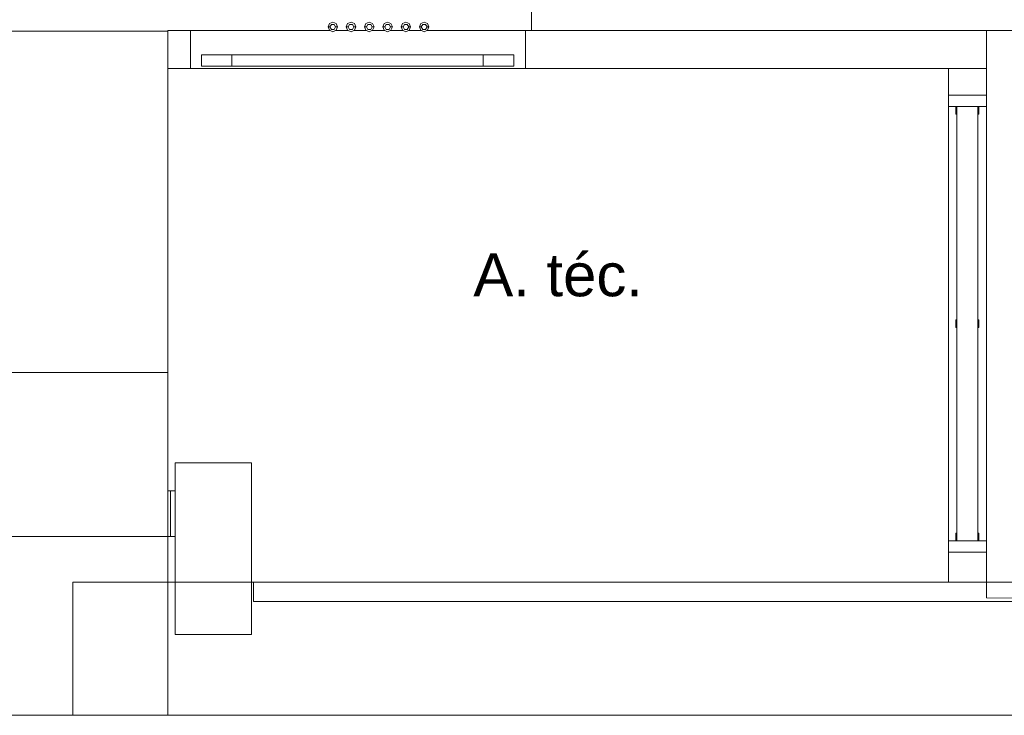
# Model space of a CAD drawing. Header units: millimetres. Extents: x -261 to 187, y -214 to 106.
# Tile 526 of 656: x -212.46 to -209.87, y 0.15 to 1.98. Entities that reach past the tile are written whole.
import ezdxf

# ---------------------------------------------------------------- set-up
doc = ezdxf.new("R2010")
doc.units = ezdxf.units.MM
doc.header["$LTSCALE"] = 0.005
doc.header["$MEASUREMENT"] = 0
doc.linetypes.add('NULL', pattern=[0])
for name, color, linetype, lineweight in [('Ambiente-Textos', 9, 'Continuous', 5), ('IFC-Elemento construtivo genérico-Contorno', 9, 'Continuous', 5), ('IFC-Janela-Contorno', 9, 'Continuous', 5), ('IFC-Laje-Contorno', 9, 'Continuous', 5), ('IFC-Parede padrão-Contorno', 9, 'Continuous', 5), ('IFC-Parede-Contorno', 9, 'Continuous', 5), ('IFC-Pilar-Contorno', 9, 'Continuous', 5), ('IFC-Porta-Contorno', 9, 'Continuous', 5), ('IFC-Viga-Contorno', 9, 'Continuous', 5)]:
    doc.layers.add(name, color=color, linetype=linetype, lineweight=lineweight)
doc.styles.add('Arial', font='arial.ttf')

msp = doc.modelspace()

# ---------------------------------------------------------------- linework, layer by layer
at = {"layer": 'IFC-Elemento construtivo genérico-Contorno', "lineweight": 5}
for p, q in [((-211.6457, 1.9684), (-211.6369, 1.9721)), ((-211.6369, 1.9721), (-211.628, 1.9684)), ((-211.5977, 1.9684), (-211.5888, 1.9721)), ((-211.5888, 1.9721), (-211.5799, 1.9684)), ((-211.5496, 1.9684), (-211.5407, 1.9721)), ((-211.5407, 1.9721), (-211.5319, 1.9684)), ((-211.5015, 1.9684), (-211.4926, 1.9721)), ((-211.4926, 1.9721), (-211.4838, 1.9684)), ((-211.4534, 1.9684), (-211.4445, 1.9721)), ((-211.4445, 1.9721), (-211.4357, 1.9684)), ((-211.4053, 1.9684), (-211.3964, 1.9721)), ((-211.3964, 1.9721), (-211.3876, 1.9684)), ((-211.6494, 1.9596), (-211.6457, 1.9684)), ((-211.6494, 1.9596), (-211.6444, 1.9596)), ((-211.6494, 1.9596), (-211.6457, 1.9507)), ((-211.6457, 1.9507), (-211.6369, 1.947)), ((-211.6444, 1.9596), (-211.6406, 1.9661)), ((-211.6444, 1.9596), (-211.6406, 1.953)), ((-211.6406, 1.9661), (-211.6331, 1.9661)), ((-211.6406, 1.953), (-211.6331, 1.953)), ((-211.6369, 1.947), (-211.628, 1.9507)), ((-211.6331, 1.9661), (-211.6294, 1.9596)), ((-211.6331, 1.953), (-211.6294, 1.9596)), ((-211.6294, 1.9596), (-211.6244, 1.9596)), ((-211.628, 1.9684), (-211.6244, 1.9596)), ((-211.628, 1.9507), (-211.6244, 1.9596)), ((-211.6013, 1.9596), (-211.5977, 1.9684)), ((-211.6013, 1.9596), (-211.5963, 1.9596)), ((-211.6013, 1.9596), (-211.5977, 1.9507)), ((-211.5977, 1.9507), (-211.5888, 1.947)), ((-211.5963, 1.9596), (-211.5926, 1.9661)), ((-211.5963, 1.9596), (-211.5926, 1.953)), ((-211.5926, 1.9661), (-211.585, 1.9661)), ((-211.5926, 1.953), (-211.585, 1.953)), ((-211.5888, 1.947), (-211.5799, 1.9507)), ((-211.585, 1.9661), (-211.5813, 1.9596)), ((-211.585, 1.953), (-211.5813, 1.9596)), ((-211.5813, 1.9596), (-211.5763, 1.9596)), ((-211.5799, 1.9684), (-211.5763, 1.9596)), ((-211.5799, 1.9507), (-211.5763, 1.9596)), ((-211.5532, 1.9596), (-211.5496, 1.9684)), ((-211.5532, 1.9596), (-211.5482, 1.9596)), ((-211.5532, 1.9596), (-211.5496, 1.9507)), ((-211.5496, 1.9507), (-211.5407, 1.947)), ((-211.5482, 1.9596), (-211.5445, 1.9661)), ((-211.5482, 1.9596), (-211.5445, 1.953)), ((-211.5445, 1.9661), (-211.537, 1.9661)), ((-211.5445, 1.953), (-211.537, 1.953)), ((-211.5407, 1.947), (-211.5319, 1.9507)), ((-211.537, 1.9661), (-211.5332, 1.9596)), ((-211.537, 1.953), (-211.5332, 1.9596)), ((-211.5332, 1.9596), (-211.5282, 1.9596)), ((-211.5319, 1.9684), (-211.5282, 1.9596)), ((-211.5319, 1.9507), (-211.5282, 1.9596)), ((-211.5051, 1.9596), (-211.5015, 1.9684)), ((-211.5051, 1.9596), (-211.5001, 1.9596)), ((-211.5051, 1.9596), (-211.5015, 1.9507)), ((-211.5015, 1.9507), (-211.4926, 1.947)), ((-211.5001, 1.9596), (-211.4964, 1.9661)), ((-211.5001, 1.9596), (-211.4964, 1.953)), ((-211.4964, 1.9661), (-211.4889, 1.9661)), ((-211.4964, 1.953), (-211.4889, 1.953)), ((-211.4926, 1.947), (-211.4838, 1.9507)), ((-211.4889, 1.9661), (-211.4851, 1.9596)), ((-211.4889, 1.953), (-211.4851, 1.9596)), ((-211.4851, 1.9596), (-211.4801, 1.9596)), ((-211.4838, 1.9684), (-211.4801, 1.9596)), ((-211.4838, 1.9507), (-211.4801, 1.9596)), ((-211.457, 1.9596), (-211.4534, 1.9684)), ((-211.457, 1.9596), (-211.452, 1.9596)), ((-211.457, 1.9596), (-211.4534, 1.9507)), ((-211.4534, 1.9507), (-211.4445, 1.947)), ((-211.452, 1.9596), (-211.4483, 1.9661)), ((-211.452, 1.9596), (-211.4483, 1.953)), ((-211.4483, 1.9661), (-211.4408, 1.9661)), ((-211.4483, 1.953), (-211.4408, 1.953)), ((-211.4445, 1.947), (-211.4357, 1.9507)), ((-211.4408, 1.9661), (-211.437, 1.9596)), ((-211.4408, 1.953), (-211.437, 1.9596)), ((-211.437, 1.9596), (-211.432, 1.9596)), ((-211.4357, 1.9684), (-211.432, 1.9596)), ((-211.4357, 1.9507), (-211.432, 1.9596)), ((-211.409, 1.9596), (-211.4053, 1.9684)), ((-211.409, 1.9596), (-211.4039, 1.9596)), ((-211.409, 1.9596), (-211.4053, 1.9507)), ((-211.4053, 1.9507), (-211.3964, 1.947)), ((-211.4039, 1.9596), (-211.4002, 1.9661)), ((-211.4039, 1.9596), (-211.4002, 1.953)), ((-211.4002, 1.9661), (-211.3927, 1.9661)), ((-211.4002, 1.953), (-211.3927, 1.953)), ((-211.3964, 1.947), (-211.3876, 1.9507)), ((-211.3927, 1.9661), (-211.3889, 1.9596)), ((-211.3927, 1.953), (-211.3889, 1.9596)), ((-211.3889, 1.9596), (-211.3839, 1.9596)), ((-211.3876, 1.9684), (-211.3839, 1.9596)), ((-211.3876, 1.9507), (-211.3839, 1.9596))]:
    msp.add_line(p, q, dxfattribs=at)
at = {"layer": 'IFC-Janela-Contorno', "lineweight": 5}
for p, q in [((-210.0173, 1.7798), (-209.9836, 1.7798)), ((-210.0173, 1.7695), (-210.0173, 1.7798)), ((-210.0173, 1.7498), (-210.0173, 1.7695)), ((-209.9836, 1.7798), (-209.9171, 1.7798)), ((-209.9171, 1.7695), (-209.9171, 1.7798)), ((-209.9171, 1.7498), (-209.9171, 1.7695)), ((-210.0173, 1.7498), (-209.9501, 1.7498)), ((-209.9973, 1.7433), (-209.9973, 1.7498)), ((-209.9973, 1.7297), (-209.9973, 1.7433)), ((-209.9948, 0.6076), (-209.9948, 1.7498)), ((-209.9948, 1.7498), (-209.9397, 1.7498)), ((-209.9567, 1.7498), (-209.9372, 1.7498)), ((-209.9501, 1.7498), (-209.9171, 1.7498)), ((-209.9397, 0.6076), (-209.9397, 1.7498)), ((-209.9372, 1.7362), (-209.9372, 1.7498)), ((-209.9372, 1.7297), (-209.9372, 1.7362)), ((-209.9973, 1.7297), (-209.9948, 1.7297)), ((-209.9397, 1.7297), (-209.9372, 1.7297)), ((-209.9973, 1.1887), (-209.9948, 1.1887)), ((-209.9973, 1.1822), (-209.9973, 1.1887)), ((-209.9973, 1.1687), (-209.9973, 1.1822)), ((-209.9973, 1.1687), (-209.9948, 1.1687)), ((-209.9397, 1.1887), (-209.9372, 1.1887)), ((-209.9397, 1.1687), (-209.9372, 1.1687)), ((-209.9372, 1.1752), (-209.9372, 1.1887)), ((-209.9372, 1.1687), (-209.9372, 1.1752)), ((-209.9973, 0.6276), (-209.9948, 0.6276)), ((-209.9973, 0.6211), (-209.9973, 0.6276)), ((-209.9397, 0.6276), (-209.9372, 0.6276)), ((-209.9372, 0.6141), (-209.9372, 0.6276)), ((-210.0173, 0.5878), (-210.0173, 0.6076)), ((-210.0173, 0.6076), (-209.9948, 0.6076)), ((-209.9973, 0.6076), (-209.9973, 0.6211)), ((-209.9973, 0.6076), (-209.9948, 0.6076)), ((-209.9948, 0.6076), (-209.9397, 0.6076)), ((-209.9397, 0.6076), (-209.9171, 0.6076)), ((-209.9372, 0.6076), (-209.9372, 0.6141)), ((-209.9171, 0.5878), (-209.9171, 0.6076)), ((-210.0173, 0.5775), (-210.0173, 0.5878)), ((-210.0173, 0.5775), (-209.9508, 0.5775)), ((-209.9171, 0.5775), (-209.9171, 0.5878))]:
    msp.add_line(p, q, dxfattribs=at)
at = {"layer": 'IFC-Laje-Contorno', "lineweight": 5}
for p, q in [((-211.1144, 1.9502), (-211.1144, 3.6542)), ((-211.1144, 1.9502), (-204.8404, 1.9502)), ((-209.9171, 0.4576), (-209.9171, 1.9502)), ((-212.0111, 1.85), (-211.1294, 1.85)), ((-211.8508, 0.4988), (-210.0891, 0.4988)), ((-209.9171, 0.4576), (-208.7243, 0.4443))]:
    msp.add_line(p, q, dxfattribs=at)
at = {"layer": 'IFC-Parede padrão-Contorno', "lineweight": 5}
for p, q in [((-212.0704, 1.9502), (-212.0457, 1.9502)), ((-212.0704, 1.8843), (-212.0704, 1.9502)), ((-212.0457, 1.9502), (-212.0111, 1.9502)), ((-212.0111, 1.9502), (-211.6444, 1.9502)), ((-212.0111, 1.85), (-212.0111, 1.9502)), ((-212.0111, 1.8761), (-212.0111, 1.9502)), ((-211.6294, 1.9502), (-211.5963, 1.9502)), ((-211.5813, 1.9502), (-211.5482, 1.9502)), ((-211.5332, 1.9502), (-211.5001, 1.9502)), ((-211.4851, 1.9502), (-211.4521, 1.9502)), ((-211.437, 1.9502), (-211.404, 1.9502)), ((-211.3889, 1.9502), (-211.1294, 1.9502)), ((-211.1294, 1.9502), (-210.8817, 1.9502)), ((-211.1294, 1.8761), (-211.1294, 1.9502)), ((-210.8817, 1.9502), (-209.9171, 1.9502)), ((-209.9171, 1.8843), (-209.9171, 1.9502)), ((-212.0111, 1.85), (-212.0111, 1.8761)), ((-211.1294, 1.85), (-211.1294, 1.8761)), ((-209.9171, 1.85), (-209.9171, 1.8843)), ((-212.0704, 1.85), (-212.0457, 1.85)), ((-212.0457, 1.85), (-212.0111, 1.85)), ((-211.1294, 1.85), (-210.8817, 1.85)), ((-210.8817, 1.85), (-209.9171, 1.85)), ((-210.0173, 1.817), (-210.0173, 1.85)), ((-209.9171, 1.817), (-209.9171, 1.85)), ((-210.0173, 1.7798), (-210.0173, 1.817)), ((-209.9171, 1.7798), (-209.9171, 1.817)), ((-210.0173, 0.5775), (-210.0173, 1.7798)), ((-209.9171, 0.5775), (-209.9171, 1.7798)), ((-210.0173, 0.5358), (-210.0173, 0.5775)), ((-209.9836, 0.5775), (-209.9171, 0.5775)), ((-209.9171, 0.5358), (-209.9171, 0.5775)), ((-210.0173, 0.4988), (-210.0173, 0.5358)), ((-209.9171, 0.4988), (-209.9171, 0.5358)), ((-211.8458, 0.4476), (-211.8458, 0.4988)), ((-209.9869, 0.4988), (-209.9171, 0.4988)), ((-211.8458, 0.4476), (-209.021, 0.4476))]:
    msp.add_line(p, q, dxfattribs=at)
at = {"layer": 'IFC-Parede-Contorno', "lineweight": 5}
for p, q in [((-212.5068, 1.9481), (-212.0704, 1.9481)), ((-212.0704, 1.8376), (-212.0704, 1.9481)), ((-212.0704, 1.3925), (-212.0704, 1.85)), ((-212.0704, 1.0499), (-212.0704, 1.8376)), ((-212.5098, 1.0499), (-212.0704, 1.0499)), ((-212.0704, 0.9018), (-212.0704, 1.0499)), ((-212.0704, 0.6191), (-212.0704, 0.9018)), ((-215.9338, 0.6191), (-212.0704, 0.6191)), ((-212.0704, 0.3481), (-212.0704, 0.6191)), ((-212.3209, 0.2282), (-212.3209, 0.4988)), ((-212.3209, 0.4988), (-210.1214, 0.4988)), ((-210.1214, 0.4988), (-209.9567, 0.4988)), ((-209.9567, 0.4988), (-208.4543, 0.4988)), ((-212.0704, 0.1482), (-212.0704, 0.3481)), ((-212.3209, 0.1482), (-212.3209, 0.2282)), ((-215.9338, 0.1482), (-212.0704, 0.1482)), ((-212.3209, 0.1482), (-210.1214, 0.1482)), ((-211.9087, 0.1482), (-209.9567, 0.1482)), ((-210.1214, 0.1482), (-209.9567, 0.1482)), ((-209.9567, 0.1482), (-208.2694, 0.1482)), ((-209.9567, 0.1482), (-208.4543, 0.1482))]:
    msp.add_line(p, q, dxfattribs=at)
at = {"layer": 'IFC-Pilar-Contorno', "lineweight": 5}
for p, q in [((-212.0512, 0.5835), (-212.0512, 0.8121)), ((-212.0512, 0.8121), (-212.041, 0.8121)), ((-212.041, 0.8121), (-211.9524, 0.8121)), ((-211.9524, 0.8121), (-211.8508, 0.8121)), ((-211.8508, 0.7892), (-211.8508, 0.8121)), ((-211.8508, 0.5898), (-211.8508, 0.7892)), ((-212.0512, 0.5606), (-212.0512, 0.5835)), ((-211.8508, 0.3612), (-211.8508, 0.5898)), ((-212.0512, 0.3612), (-212.0512, 0.5606)), ((-212.0512, 0.3612), (-211.9496, 0.3612)), ((-211.9496, 0.3612), (-211.861, 0.3612)), ((-211.861, 0.3612), (-211.8508, 0.3612))]:
    msp.add_line(p, q, dxfattribs=at)
at = {"layer": 'IFC-Porta-Contorno', "lineweight": 5}
for p, q in [((-211.9825, 1.864), (-211.9825, 1.8862)), ((-211.9825, 1.8862), (-211.9609, 1.8862)), ((-211.9609, 1.8862), (-211.9023, 1.8862)), ((-211.9023, 1.8562), (-211.9023, 1.8862)), ((-211.9023, 1.8862), (-211.241, 1.8862)), ((-211.9023, 1.879), (-211.9023, 1.8862)), ((-211.9023, 1.8562), (-211.9023, 1.879)), ((-211.241, 1.8862), (-211.1825, 1.8862)), ((-211.241, 1.8634), (-211.241, 1.8862)), ((-211.1825, 1.8862), (-211.1609, 1.8862)), ((-211.1609, 1.8784), (-211.1609, 1.8862)), ((-211.1609, 1.8562), (-211.1609, 1.8784)), ((-211.9825, 1.8562), (-211.9825, 1.864)), ((-211.9825, 1.8562), (-211.9609, 1.8562)), ((-211.9609, 1.8562), (-211.9023, 1.8562)), ((-211.9023, 1.8562), (-211.241, 1.8562)), ((-211.241, 1.8562), (-211.241, 1.8634)), ((-211.241, 1.8562), (-211.1825, 1.8562)), ((-211.1825, 1.8562), (-211.1609, 1.8562))]:
    msp.add_line(p, q, dxfattribs=at)
at = {"layer": 'IFC-Viga-Contorno', "lineweight": 5}
for p, q in [((-212.0704, 0.7392), (-212.0512, 0.7392)), ((-212.0704, 0.7392), (-212.0639, 0.7392)), ((-212.0639, 0.619), (-212.0639, 0.7392)), ((-212.0704, 0.619), (-212.0512, 0.619)), ((-212.0704, 0.619), (-212.0639, 0.619))]:
    msp.add_line(p, q, dxfattribs=at)

# ---------------------------------------------------------------- texts
at = {"layer": 'Ambiente-Textos', "linetype": 'NULL', "lineweight": 5, "insert": (-211.0439, 1.2492), "char_height": 0.11271, "width": 0.922668, "attachment_point": 8, "line_spacing_factor": 0.9, "style": 'Arial'}
msp.add_mtext('A. téc.', dxfattribs=at)

doc.saveas('drawing.dxf')
